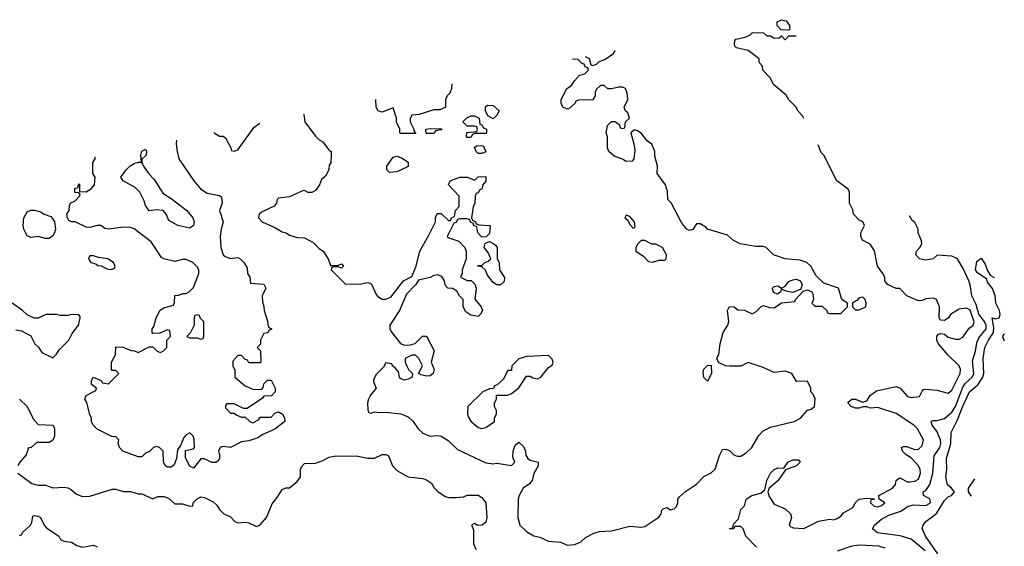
# Model space of a CAD drawing. Header units: inches. Extents: x 2348341 to 2479810, y 460419 to 613669.
# Tile 405 of 656: x 2383310 to 2388634, y 592915 to 595762. Entities that reach past the tile are written whole.
import ezdxf

# ---------------------------------------------------------------- set-up
doc = ezdxf.new("R2010")
doc.units = ezdxf.units.IN
doc.header["$MEASUREMENT"] = 0
doc.layers.add('C3589', color=7, linetype='Continuous')

msp = doc.modelspace()

# ---------------------------------------------------------------- linework, layer by layer
at = {"layer": 'C3589', "color": 2}
for points, elevation in [([(2387470, 595706), (2387427.3, 595707.3), (2387406, 595730), (2387406, 595750), (2387430, 595762), (2387455.3, 595755.3), (2387472, 595730), (2387474, 595710)], 118), ([(2385870, 595226), (2385842, 595242), (2385828.4, 595268.4), (2385828.4, 595291.6), (2385840.4, 595299.6), (2385870, 595298), (2385902, 595270), (2385890, 595246)], 122), ([(2385730, 595126), (2385726, 595130), (2385727.3, 595152.7), (2385782, 595158), (2385786, 595170), (2385782, 595182), (2385770, 595186), (2385730, 595186), (2385706, 595210), (2385728.4, 595231.6), (2385750, 595242), (2385770, 595242), (2385794, 595230), (2385798, 595198), (2385810, 595194), (2385818, 595178), (2385834, 595170), (2385834, 595150), (2385830, 595146), (2385770, 595146), (2385758, 595142), (2385750, 595126)], 122), ([(2385550, 595146), (2385507.3, 595147.3), (2385506, 595170), (2385530, 595174), (2385592.7, 595172.7), (2385590, 595166), (2385558, 595162)], 122), ([(2385790, 595038), (2385778, 595050), (2385768.7, 595071.3), (2385780.4, 595079.6), (2385810, 595082), (2385818, 595078), (2385830, 595048), (2385810, 595038)], 122), ([(2384230, 594635.3), (2384166, 594650), (2384116.4, 594676.4), (2384102, 594710), (2384086, 594730), (2384050, 594734), (2384010, 594728), (2383990, 594758), (2383982.7, 594782.7), (2383959, 594830), (2383934.5, 594854.5), (2383869, 594890), (2383857.2, 594910), (2383885.2, 594950), (2383907.8, 594972.2), (2383930, 594984), (2383952, 594992), (2383968, 594992), (2383964.5, 595030), (2383970, 595051), (2383990, 595062), (2383996, 595050), (2383994.8, 595030), (2383971.3, 595008.7), (2383971, 594990), (2383978.8, 594970), (2384008.6, 594928.6), (2384038, 594898), (2384084.7, 594824.7), (2384130, 594795.5), (2384214, 594730), (2384246.8, 594690), (2384254, 594670), (2384250, 594648.7)], 114), ([(2385310, 594935.3), (2385295.3, 594950), (2385295.3, 594970), (2385330, 595018), (2385350, 595024.7), (2385375.3, 595015.3), (2385411.3, 594991.3), (2385411.1, 594968.9), (2385370, 594949), (2385350, 594939)], 122), ([(2383450, 594579.3), (2383410, 594589), (2383370, 594584), (2383350, 594594), (2383331.8, 594630), (2383329.6, 594650), (2383333.3, 594690), (2383350, 594724), (2383370, 594733), (2383392.7, 594732.7), (2383423.5, 594723.5), (2383442, 594710), (2383478, 594698), (2383487.7, 594687.7), (2383498.8, 594670), (2383503, 594630), (2383499.1, 594610), (2383490, 594594), (2383470, 594579.3)], 118), ([(2386590, 594706), (2386582, 594690), (2386598, 594678), (2386610, 594654), (2386630, 594634), (2386638, 594642), (2386635.3, 594670), (2386610, 594698)], 126), ([(2385890, 594328), (2385870, 594342), (2385840.2, 594380.2), (2385828.4, 594408.4), (2385810, 594426), (2385786, 594430), (2385790, 594434), (2385810, 594434), (2385826, 594450), (2385843.1, 594456.9), (2385858, 594470), (2385843.1, 594503.1), (2385822, 594530), (2385827.3, 594552.7), (2385840.4, 594559.6), (2385850, 594562), (2385874, 594550), (2385883.6, 594543.6), (2385891.3, 594530), (2385892, 594470), (2385902, 594450), (2385904.7, 594410), (2385931.6, 594368.4), (2385930, 594346), (2385910, 594328)], 122), ([(2386690, 594568), (2386670, 594568), (2386652, 594550), (2386642, 594530), (2386642, 594510), (2386683.6, 594483.6), (2386710, 594454), (2386730, 594452), (2386770, 594462), (2386790, 594462), (2386798, 594462), (2386806, 594470), (2386808, 594490), (2386786, 594530), (2386750, 594548), (2386728.9, 594548.9)], 126), ([(2383710, 594486), (2383690, 594486), (2383683.6, 594476.4), (2383682, 594470), (2383694, 594450), (2383722, 594442), (2383732.7, 594432.7), (2383751.6, 594431.6), (2383790, 594412), (2383810, 594414), (2383822, 594418), (2383826, 594430), (2383818, 594450), (2383786, 594470), (2383736.4, 594476.4)], 122), ([(2387490, 594288), (2387454.6, 594294.6), (2387430, 594306), (2387424.7, 594290), (2387410, 594279), (2387386.6, 594286.6), (2387381.2, 594310), (2387390, 594318.8), (2387410, 594322.8), (2387430, 594311.3), (2387450, 594322), (2387470, 594346.8), (2387490, 594355.5), (2387510, 594358.8), (2387531, 594351), (2387542, 594330), (2387534, 594306)], 122), ([(2387870, 594262), (2387850, 594258), (2387836.9, 594243.1), (2387814, 594230), (2387814, 594210), (2387830, 594194), (2387850, 594194), (2387870, 594202), (2387886, 594210), (2387888, 594230), (2387882, 594250)], 122), ([(2384270, 594166), (2384258, 594162), (2384254, 594150), (2384254, 594110), (2384232.7, 594067.3), (2384214, 594050), (2384230, 594042), (2384270, 594042), (2384290, 594034), (2384302, 594038), (2384306, 594050), (2384306, 594130), (2384287.3, 594147.3), (2384282, 594162)], 118), ([(2386170, 593946), (2386050, 593942), (2386010, 593928), (2385972, 593890), (2385970, 593866), (2385950, 593866), (2385923.6, 593816.4), (2385892.7, 593787.3), (2385878, 593782), (2385872.7, 593767.3), (2385850, 593766), (2385814, 593750), (2385734, 593670), (2385732, 593630), (2385738, 593610), (2385750, 593592), (2385790, 593558), (2385810, 593551.3), (2385830, 593558), (2385878, 593590), (2385878, 593610), (2385888, 593630), (2385888, 593650), (2385878, 593670), (2385878, 593690), (2385888, 593710), (2385888, 593732), (2385950, 593732), (2385970, 593742), (2386010, 593772), (2386050, 593834), (2386070, 593834), (2386085.4, 593825.4), (2386110, 593821), (2386128, 593830), (2386170, 593882), (2386190, 593894), (2386195.3, 593910), (2386190, 593926)], 126), ([(2387030, 593808), (2387010, 593828), (2387005.4, 593854.6), (2387010, 593872), (2387030, 593892), (2387050, 593894), (2387050.8, 593850)], 122)]:
    msp.add_lwpolyline(points, close=True, dxfattribs=dict(at, elevation=elevation))
for points, elevation in [([(2387550.5, 595228.1), (2387543.1, 595243.1), (2387518, 595270), (2387508.4, 595288.4), (2387468.9, 595328.9), (2387454.6, 595354.6), (2387388, 595410), (2387368.4, 595448.4), (2387328, 595490), (2387326, 595510), (2387308, 595530), (2387308, 595550), (2387250, 595595.3), (2387186, 595610), (2387178, 595618), (2387175.3, 595630), (2387178, 595650), (2387183.1, 595656.9), (2387232.7, 595667.3), (2387260.4, 595679.6), (2387272.7, 595692.7), (2387331.6, 595691.6), (2387350, 595674), (2387370, 595674), (2387390, 595662), (2387416.4, 595663.6), (2387430, 595674), (2387450, 595654), (2387470, 595674), (2387509.1, 595674)], 118), ([(2384845.4, 595251.3), (2384846, 595250), (2384851.3, 595210), (2384910, 595132), (2384930, 595112), (2384950, 595102), (2384979.6, 595059.6), (2384994, 595050), (2384994, 595030), (2384992, 594988), (2384983.6, 594976.4), (2384982, 594950), (2384963.6, 594916.4), (2384942, 594898), (2384930.9, 594869.1), (2384910, 594838), (2384890, 594828), (2384870, 594828), (2384850, 594838), (2384835.3, 594835.3), (2384770, 594805.2), (2384710, 594798), (2384702, 594790), (2384698, 594770), (2384686.8, 594753.2), (2384618, 594722), (2384604.7, 594710), (2384601, 594690), (2384622, 594670), (2384690, 594638.8), (2384730, 594614.8), (2384750.6, 594610.6), (2384770, 594598), (2384810, 594584.7), (2384850, 594582), (2384896.8, 594556.8), (2384930, 594524.7), (2384951.3, 594511.3), (2384978, 594470), (2384990, 594434), (2385030, 594434), (2385050, 594442), (2385062, 594430), (2385050, 594418), (2385030, 594426), (2385010, 594426), (2384998, 594422), (2384994, 594410), (2385070, 594334), (2385150, 594332), (2385190, 594342), (2385199.6, 594339.6), (2385212.7, 594332.7), (2385236.9, 594276.9), (2385246, 594266), (2385270, 594251.3), (2385290, 594251.3), (2385317.2, 594262.8), (2385386, 594350), (2385430, 594374), (2385454, 594430), (2385474, 594510), (2385523.1, 594596.9), (2385558, 594670), (2385558, 594690), (2385566, 594710), (2385570, 594714), (2385590, 594714), (2385630, 594674), (2385642, 594678), (2385646, 594690), (2385662, 594698), (2385666, 594730), (2385687.3, 594752.7), (2385687.3, 594807.3), (2385628.4, 594868.4), (2385638, 594890), (2385690, 594911.3), (2385731.1, 594911.1), (2385770, 594894), (2385790, 594912), (2385830, 594914), (2385831.1, 594888.9), (2385812.7, 594867.3), (2385811.6, 594848.4), (2385798, 594842), (2385790, 594826), (2385778, 594822), (2385772.7, 594807.3), (2385772, 594770), (2385762, 594750), (2385754, 594690), (2385758, 594678), (2385774, 594670), (2385778, 594658), (2385792.7, 594652.7), (2385854, 594650), (2385850, 594606), (2385832.7, 594587.3), (2385810, 594586), (2385788, 594610), (2385782, 594642), (2385766, 594650), (2385762, 594662), (2385750, 594666), (2385742, 594682), (2385730, 594686), (2385690, 594686), (2385678, 594682), (2385670, 594666), (2385658, 594662), (2385622, 594590), (2385630, 594582), (2385685.4, 594565.4), (2385718, 594530), (2385724.7, 594510), (2385724.7, 594470), (2385702, 594410), (2385702, 594390), (2385694, 594370), (2385730, 594352), (2385751.6, 594351.6), (2385771.6, 594331.6), (2385778, 594310), (2385771.6, 594251.6), (2385804.7, 594210), (2385812, 594190), (2385802, 594170), (2385790, 594158), (2385750, 594164), (2385722, 594182), (2385708.7, 594210), (2385708, 594250), (2385688, 594270), (2385674.6, 594294.6), (2385650, 594308), (2385626, 594310), (2385610, 594326), (2385608, 594350), (2385593.6, 594373.6), (2385570, 594382), (2385550, 594379), (2385530, 594369), (2385466, 594354), (2385452, 594330), (2385402, 594278), (2385364.7, 594190), (2385312, 594110), (2385312, 594090), (2385322, 594070), (2385370, 594012), (2385390, 594002), (2385423.6, 594003.6), (2385448.9, 594011.1), (2385489.1, 594050.9), (2385510.7, 594050.7), (2385551.1, 593971.1), (2385536, 593910), (2385550.8, 593870), (2385546, 593850), (2385530, 593837.2), (2385510, 593834), (2385481.2, 593841.2), (2385466, 593850), (2385488.7, 593890), (2385468, 593930), (2385450, 593948), (2385430, 593948), (2385394, 593930), (2385394, 593910), (2385404.7, 593884.7), (2385412, 593870), (2385434, 593850), (2385432, 593830), (2385410, 593819), (2385390, 593814), (2385370, 593822), (2385364, 593830), (2385358, 593858), (2385340.4, 593880.4), (2385326, 593890), (2385322, 593902), (2385290, 593906), (2385276.9, 593883.1), (2385236.9, 593843.1), (2385223.6, 593816.4), (2385223.6, 593803.6), (2385238, 593770), (2385207.5, 593732.5), (2385196, 593710), (2385191.3, 593690), (2385192.7, 593652.7), (2385198, 593638), (2385210, 593634), (2385230, 593642), (2385250, 593638), (2385290, 593640.7), (2385370.5, 593630.5), (2385410, 593614.8), (2385438, 593590), (2385464.7, 593550), (2385490, 593526), (2385530, 593511), (2385570, 593514.8), (2385590, 593511), (2385626.4, 593486.4), (2385678, 593438), (2385830, 593366), (2385870, 593361), (2385890, 593364.7), (2385970, 593352), (2385988, 593370), (2385977.2, 593397.2), (2385978.4, 593430), (2385990, 593462), (2386010, 593478), (2386033.7, 593453.7), (2386045.5, 593430), (2386047.7, 593407.7), (2386058, 593390), (2386070, 593381), (2386114, 593370), (2386114, 593350), (2386091.1, 593308.9), (2386081, 593270), (2386067.1, 593252.9), (2386032, 593230), (2386010.9, 593189.1), (2386006, 593170), (2386004, 593070), (2386014.8, 593030), (2386050, 592994.8), (2386090, 592971), (2386123.5, 592963.5), (2386170, 592942.8), (2386236.9, 592936.9), (2386270, 592922), (2386310, 592924.7), (2386343.1, 592936.9), (2386370, 592962), (2386414.6, 592985.4), (2386444.7, 592995.3), (2386510, 592998.8), (2386610, 593024), (2386670, 593018), (2386690, 593022), (2386766.6, 593073.4), (2386779, 593090), (2386782, 593110), (2386790, 593118), (2386810, 593124.7), (2386830, 593112), (2386850, 593118), (2386862, 593130), (2386868.7, 593150), (2386868.7, 593170), (2386878, 593182), (2386910, 593211.3), (2386969.1, 593250.9), (2387010, 593292), (2387050, 593312), (2387070, 593332), (2387093.6, 593406.4), (2387110, 593438), (2387130, 593441), (2387150, 593431), (2387172, 593410), (2387190, 593402.8), (2387210, 593402.8), (2387238.9, 593421.1), (2387269.2, 593450), (2387306.3, 593513.7), (2387330, 593538.8), (2387370, 593558.8), (2387498, 593590), (2387532.7, 593607.3), (2387569.3, 593650.7), (2387590, 593656), (2387608.7, 593670), (2387611.9, 593711.9), (2387599.3, 593739.3), (2387588.7, 593750), (2387588.7, 593770), (2387570, 593808), (2387510, 593806), (2387486, 593850), (2387450, 593862), (2387390, 593854), (2387330, 593882), (2387250, 593908), (2387210, 593888.7), (2387150, 593888.7), (2387126, 593890), (2387088.9, 593908.9), (2387079, 593930), (2387090, 593954), (2387097.2, 594010), (2387114, 594070), (2387139, 594110), (2387144, 594130), (2387138, 594190), (2387149, 594211), (2387174, 594210), (2387192.7, 594192.7), (2387230, 594192), (2387270, 594172), (2387290, 594182), (2387318, 594210), (2387330, 594216), (2387365.4, 594205.4), (2387390, 594204.7), (2387430, 594231.3), (2387502, 594238), (2387506, 594250), (2387546, 594294), (2387570, 594302), (2387594, 594290), (2387599.6, 594279.6), (2387602, 594250), (2387594, 594230), (2387610, 594214), (2387650, 594214), (2387674, 594190), (2387678, 594178), (2387690, 594174), (2387750, 594174), (2387786, 594210), (2387786, 594230), (2387763.1, 594243.1), (2387754, 594254), (2387738, 594310), (2387658, 594338), (2387616.4, 594376.4), (2387588, 594430), (2387566, 594450), (2387530, 594462), (2387450, 594469), (2387386, 594490), (2387346, 594530), (2387330, 594535.3), (2387290, 594535.3), (2387206, 594550), (2387170, 594568), (2387138, 594598), (2387030, 594628.7), (2387020.4, 594640.4), (2386990, 594658), (2386970, 594658), (2386950, 594628), (2386930, 594622), (2386918, 594630), (2386890, 594662), (2386832.1, 594772.1), (2386815.3, 594790), (2386812.9, 594832.9), (2386802, 594870), (2386758, 594930), (2386759, 594970), (2386744.7, 595024.7), (2386744, 595050), (2386728.9, 595088.9), (2386705.6, 595105.6), (2386670, 595148.7), (2386650, 595162), (2386634, 595166), (2386614, 595150), (2386631.1, 595091.1), (2386636, 595056), (2386630.9, 595009.1), (2386622, 594998), (2386590, 594995.3), (2386570, 595008.7), (2386524.7, 595024.7), (2386495.3, 595050), (2386488.7, 595070), (2386488.4, 595128.4), (2386482, 595150), (2386488, 595190), (2386510, 595212), (2386530, 595212), (2386552.7, 595192.7), (2386558, 595178), (2386570, 595174), (2386582, 595178), (2386586, 595210), (2386608, 595230), (2386598, 595258), (2386586, 595270), (2386578, 595290), (2386598, 595330), (2386595.3, 595364.7), (2386586, 595390), (2386570, 595398), (2386550, 595398), (2386510, 595388), (2386490, 595388), (2386470, 595406), (2386450, 595406), (2386430, 595386), (2386422, 595370), (2386422, 595350), (2386410, 595328), (2386332.7, 595327.3), (2386318, 595322), (2386314, 595310), (2386279.6, 595280.4), (2386270, 595278), (2386248, 595290), (2386238, 595310), (2386238, 595330), (2386268.7, 595390), (2386294.6, 595405.4), (2386310, 595432), (2386338, 595462), (2386366, 595470), (2386386, 595490), (2386382, 595502), (2386367.3, 595507.3), (2386362, 595522), (2386347.3, 595527.3), (2386330, 595546), (2386299.7, 595548.8)], 122), ([(2386368.4, 595562.8), (2386390, 595552), (2386398, 595518), (2386410, 595514), (2386430, 595522), (2386444, 595536), (2386473.6, 595546.4), (2386520.4, 595579.6), (2386528, 595590), (2386528.1, 595595.5)], 122), ([(2385647.3, 595415.3), (2385644.7, 595390), (2385636, 595364), (2385622, 595350), (2385612, 595330), (2385612, 595290), (2385584.7, 595275.3), (2385550, 595274), (2385471.1, 595248.9), (2385430, 595246), (2385422, 595230), (2385422, 595210), (2385442, 595170), (2385442, 595162), (2385452.7, 595147.3), (2385370, 595146), (2385366, 595150), (2385366, 595170), (2385348.4, 595208.4), (2385348, 595230), (2385330, 595286), (2385270, 595262), (2385248.9, 595268.9), (2385238, 595290), (2385236.6, 595331.3)], 122), ([(2384361.9, 595152.3), (2384362, 595150), (2384390, 595132), (2384410, 595132), (2384423.6, 595123.6), (2384454, 595066), (2384454, 595054), (2384470, 595052), (2384490, 595058), (2384578.6, 595181.4), (2384608.8, 595202.8)], 122), ([(2384157.4, 595110.5), (2384156, 595090), (2384161, 595050), (2384171.3, 595010), (2384251.3, 594890), (2384287.1, 594847.1), (2384323.5, 594823.5), (2384391.1, 594811.1), (2384402, 594802), (2384404.7, 594770), (2384391.3, 594730), (2384410.8, 594670), (2384398.8, 594630), (2384394.8, 594590), (2384398, 594530), (2384411.1, 594491.1), (2384422, 594482), (2384450, 594471.3), (2384490, 594476), (2384502, 594470), (2384522, 594450), (2384539.6, 594419.6), (2384542, 594390), (2384554, 594370), (2384558, 594338), (2384630, 594331.3), (2384642, 594310), (2384622, 594270), (2384623.6, 594236.4), (2384631.1, 594211.1), (2384631.3, 594190), (2384652.7, 594127.3), (2384652.7, 594112.7), (2384658, 594098), (2384674, 594090), (2384658, 594082), (2384651.6, 594068.4), (2384630, 594066), (2384612, 594030), (2384611.6, 594008.4), (2384594, 593990), (2384611.6, 593971.6), (2384614, 593910), (2384610, 593906), (2384550, 593906), (2384542, 593922), (2384527.3, 593927.3), (2384510, 593946), (2384490, 593946), (2384463.6, 593916.4), (2384462, 593890), (2384472.7, 593867.3), (2384474, 593830), (2384530, 593782), (2384570, 593764.7), (2384618, 593762), (2384627.3, 593772.7), (2384630, 593794), (2384650, 593814), (2384670, 593814), (2384692, 593770), (2384692, 593750), (2384671.1, 593728.9), (2384630, 593726), (2384623.6, 593716.4), (2384539.6, 593660.4), (2384520.4, 593660.4), (2384470, 593686), (2384430, 593686), (2384423.6, 593676.4), (2384423.6, 593663.6), (2384450, 593634), (2384470, 593634), (2384483.6, 593623.6), (2384510, 593614), (2384530, 593614), (2384554, 593590), (2384570, 593582), (2384602, 593598), (2384610, 593614), (2384670, 593614), (2384690, 593634), (2384710, 593642), (2384732, 593630), (2384742, 593610), (2384744.7, 593590), (2384690, 593548.7), (2384622, 593518), (2384598, 593502), (2384550, 593485.2), (2384510, 593479), (2384450, 593448.7), (2384410, 593455.3), (2384394, 593450), (2384384.7, 593430), (2384391.1, 593411.1), (2384391.3, 593390), (2384383.6, 593376.4), (2384371.1, 593368.9), (2384350, 593368.7), (2384310, 593388.7), (2384290, 593388.7), (2384250, 593338), (2384230, 593348.7), (2384207.3, 593392.7), (2384207.3, 593432.7), (2384250, 593442), (2384255.3, 593450), (2384254, 593494), (2384248, 593510), (2384230, 593528), (2384210, 593518), (2384196.9, 593503.1), (2384179.6, 593460.4), (2384163.6, 593436.4), (2384158, 593390), (2384145.4, 593354.6), (2384130, 593342), (2384110, 593342), (2384098, 593350), (2384088, 593370), (2384086, 593430), (2384066, 593450), (2384050, 593455.3), (2384034, 593450), (2384012.7, 593427.3), (2383990, 593418), (2383970, 593398), (2383950, 593398), (2383868, 593430), (2383849.1, 593449.1), (2383842, 593470), (2383846, 593490), (2383830, 593506), (2383808.4, 593508.4), (2383730, 593548), (2383708, 593570), (2383698, 593590), (2383698, 593610), (2383690, 593626), (2383673.2, 593693.2), (2383662, 593710), (2383668.9, 593731.1), (2383722, 593758), (2383726, 593770), (2383698, 593790), (2383698, 593810), (2383708, 593830), (2383751.6, 593811.6), (2383758, 593798), (2383790, 593794), (2383846, 593850), (2383830, 593866), (2383810, 593866), (2383806, 593870), (2383806, 593910), (2383828, 593950), (2383830, 593994), (2383871.6, 593991.6), (2383883.6, 593983.6), (2383912.7, 593972.7), (2383931.6, 593971.6), (2383950, 593962), (2384010, 593994), (2384030, 593994), (2384054, 593970), (2384070, 593962), (2384086, 593970), (2384106, 593990), (2384106, 594030), (2384126, 594050), (2384122, 594082), (2384110, 594086), (2384067.3, 594067.3), (2384030, 594066), (2384026, 594070), (2384026, 594090), (2384036.4, 594103.6), (2384048.7, 594150), (2384070, 594191.3), (2384090, 594204.7), (2384142, 594218), (2384147.3, 594232.7), (2384148.7, 594271.3), (2384170, 594272), (2384190, 594282), (2384210, 594282), (2384226, 594290), (2384250, 594314), (2384278, 594390), (2384278, 594410), (2384270, 594426), (2384246, 594450), (2384210, 594466), (2384190, 594466), (2384150, 594455.3), (2384090, 594468.7), (2384076.5, 594476.5), (2384021.3, 594561.3), (2383930, 594631.8), (2383910, 594638.4), (2383870, 594639.5), (2383790, 594629.3), (2383770, 594634), (2383748.9, 594648.9), (2383730, 594649), (2383690, 594639), (2383670, 594641.2), (2383610, 594668.7), (2383590, 594668.7), (2383576.4, 594676.4), (2383568, 594690), (2383566, 594710), (2383578, 594730), (2383580.4, 594759.6), (2383587.3, 594772.7), (2383610, 594782), (2383635.3, 594810), (2383636.4, 594816.4), (2383630, 594826), (2383608, 594828), (2383608.7, 594850), (2383626, 594854), (2383626, 594866), (2383634, 594874), (2383634, 594834), (2383670, 594831.3), (2383699, 594850), (2383714, 594870), (2383718, 594910), (2383706, 594930), (2383706, 594990), (2383718, 595010), (2383718, 595020.6)], 118), ([(2387295.1, 592910), (2387237.2, 592970), (2387222, 593010), (2387210, 593022), (2387178, 593022), (2387170, 593008.7), (2387149, 593010), (2387166, 593014), (2387170, 593034), (2387197.2, 593062.8), (2387210, 593114), (2387230, 593134), (2387239, 593170), (2387269.5, 593190.5), (2387317.2, 593202.8), (2387329.1, 593210.9), (2387339, 593221), (2387349.3, 593270), (2387370, 593310.8), (2387389.6, 593330.4), (2387410, 593338.8), (2387442, 593338), (2387464, 593370), (2387490, 593382.8), (2387522, 593382), (2387531, 593370), (2387511.3, 593350), (2387450.7, 593329.3), (2387410, 593269.3), (2387362, 593230), (2387356, 593210), (2387363.5, 593183.5), (2387390, 593142), (2387450, 593117.3), (2387477.3, 593090), (2387484, 593070), (2387471.3, 593030), (2387480.7, 593020.7), (2387494.4, 593014.4), (2387550, 593010.7), (2387629.5, 593050.5), (2387690, 593061), (2387710, 593058), (2387730, 593064.7), (2387750, 593078), (2387764.8, 593095.2), (2387815.1, 593124.9), (2387830, 593152), (2387849.4, 593170.6), (2387890, 593174.8), (2387932, 593172), (2387930.9, 593169.1), (2387927.3, 593167.3), (2387912.7, 593167.3), (2387911.3, 593150), (2387930, 593131.3), (2387950, 593128.4), (2387970, 593134.8), (2387989, 593150), (2387958, 593170), (2387955.3, 593190), (2388029.5, 593230), (2388045.1, 593250), (2388050, 593271.3), (2388060.2, 593279.8), (2388070, 593286), (2388110, 593264), (2388123, 593263), (2388150, 593266.4), (2388170, 593277.3), (2388180.5, 593310), (2388178.7, 593330), (2388170, 593349.2), (2388131.7, 593391.7), (2388104, 593410), (2388084, 593430), (2388078, 593450), (2388090, 593454.8), (2388106, 593454), (2388150, 593439.1), (2388170, 593440.5), (2388190, 593458.8), (2388196.9, 593490), (2388164.5, 593550), (2388144.5, 593570), (2388050, 593633.6), (2387950, 593665.2), (2387910, 593662), (2387890, 593668.7), (2387870, 593668.7), (2387850, 593662), (2387830, 593662), (2387806, 593670), (2387788, 593690), (2387790, 593694), (2387810, 593711.3), (2387830, 593711.3), (2387870, 593694), (2387890, 593702), (2387909.3, 593730.7), (2387943.7, 593756.3), (2388050, 593778.8), (2388070.7, 593770.7), (2388110, 593724), (2388130, 593719.1), (2388176, 593724), (2388190, 593754), (2388198, 593762), (2388210, 593764.7), (2388270, 593758.8), (2388330, 593742.8), (2388350, 593758.8), (2388396.2, 593850), (2388397, 593870), (2388389.3, 593890), (2388329.3, 593950), (2388279, 594010), (2388269.2, 594030), (2388269.1, 594050.9), (2388278, 594062), (2388290, 594064.7), (2388310, 594061), (2388330, 594046), (2388370, 594034), (2388390, 594034.8), (2388410, 594046), (2388444.9, 594095.1), (2388465.2, 594110), (2388471.8, 594128.2), (2388450, 594192.3), (2388430, 594202), (2388390, 594197), (2388344.7, 594170), (2388330, 594149), (2388310, 594135.3), (2388290, 594138), (2388282, 594150), (2388284, 594210), (2388268, 594250), (2388250, 594257.2), (2388210, 594253.2), (2388190, 594244), (2388170, 594242), (2388108, 594270), (2388070, 594308), (2388050, 594308.7), (2388002, 594330), (2387988, 594350), (2387988, 594370), (2387978, 594390), (2387949, 594430), (2387932.9, 594512.9), (2387909.1, 594549.1), (2387868, 594570), (2387858, 594590), (2387858, 594610), (2387878, 594650), (2387868.4, 594668.4), (2387850, 594678), (2387818, 594710), (2387814.6, 594734.6), (2387798, 594770), (2387798, 594830), (2387790, 594846), (2387728, 594890), (2387658, 595030), (2387644.7, 595044.7), (2387628.2, 595084.9)], 118), ([(2388206.6, 592890), (2388130, 592953.3), (2388070.9, 592970.9), (2387948.4, 592988.4), (2387922, 593010), (2387932.7, 593030), (2387970, 593061.6), (2388010, 593082.6), (2388075.4, 593104.6), (2388110, 593130.7), (2388141.2, 593138.8), (2388210, 593136.3), (2388234.5, 593150), (2388231.5, 593171.5), (2388198, 593190), (2388195.3, 593210), (2388210, 593217.3), (2388232.3, 593250), (2388247, 593310), (2388255.5, 593404.5), (2388285.2, 593450), (2388291.6, 593470), (2388289.3, 593490), (2388270, 593538), (2388244, 593570), (2388238, 593590), (2388250, 593596), (2388270, 593596), (2388310, 593606.8), (2388350, 593640.4), (2388370, 593670.4), (2388410, 593774.9), (2388423.9, 593796.1), (2388459.7, 593830), (2388469.7, 593850), (2388462.3, 593917.7), (2388478.5, 593970), (2388485.6, 594014.4), (2388497.4, 594042.6), (2388535.8, 594090), (2388536.5, 594110), (2388527, 594130), (2388496.2, 594170), (2388482.8, 594222.8), (2388458.3, 594270), (2388450, 594328.7), (2388442, 594350), (2388413.9, 594413.9), (2388381.2, 594470), (2388350, 594483.7), (2388271.1, 594488.9), (2388250, 594469), (2388210, 594462), (2388175.3, 594470), (2388155.3, 594490), (2388159, 594510), (2388178, 594530), (2388188, 594550), (2388187.3, 594567.3), (2388168.9, 594608.9), (2388168, 594630), (2388150, 594666), (2388136.4, 594676.4), (2388122.5, 594701)], 114), ([(2388274, 592874), (2388207.6, 592970), (2388189.5, 593010.5), (2388195.1, 593030), (2388209.3, 593050), (2388267.7, 593092.3), (2388310, 593163), (2388330, 593181.6), (2388349, 593190), (2388365.2, 593210), (2388349, 593230), (2388327.1, 593247.1), (2388318.5, 593290), (2388322.7, 593330), (2388321.1, 593390), (2388344.8, 593470), (2388346.9, 593530), (2388382, 593598), (2388410, 593673), (2388446.9, 593750), (2388491.8, 593788.2), (2388518.9, 593830), (2388524, 593850), (2388520.5, 593930), (2388529.8, 593990), (2388548, 594030), (2388576.2, 594070), (2388577.7, 594097.7), (2388569.3, 594150), (2388585.4, 594145.4), (2388606, 594150), (2388612.1, 594167.9), (2388608.7, 594190), (2388589.2, 594230), (2388584, 594270), (2388570, 594308), (2388543.1, 594343.1), (2388539, 594359), (2388490, 594393.2), (2388478, 594410), (2388485.6, 594454.4), (2388509.9, 594471.9), (2388513.2, 594467.1), (2388530, 594441), (2388543.4, 594403.4), (2388559.6, 594379.6), (2388580.1, 594368.7)], 110), ([(2383290, 594084.7), (2383319.6, 594079.6), (2383370, 594052), (2383392, 594010), (2383411.1, 593991.1), (2383430, 593962), (2383490, 593934), (2383510, 593954), (2383523.1, 593976.9), (2383575.3, 594030), (2383594, 594066), (2383628, 594110), (2383638, 594150), (2383638, 594158), (2383630, 594166), (2383590, 594168), (2383570, 594162), (2383530, 594162), (2383508.4, 594168.4), (2383451.6, 594168.4), (2383410, 594148), (2383388.4, 594148.4), (2383350, 594166), (2383326, 594190), (2383269.2, 594229.2)], 122), ([(2388634.3, 594063.5), (2388624.9, 594050), (2388634.3, 594025.4)], 110), ([(2383310, 593711.3), (2383351, 593670), (2383383.6, 593603.6), (2383410, 593574), (2383492, 593570), (2383498, 593550), (2383498, 593510), (2383490, 593488), (2383470, 593475.3), (2383403.6, 593476.4), (2383371.6, 593448.4), (2383354, 593446), (2383354, 593434), (2383344.7, 593410), (2383311.3, 593370), (2383301, 593350)], 118), ([(2383301, 593310), (2383375.3, 593255.3), (2383410, 593246), (2383450, 593244.7), (2383490, 593231), (2383550, 593234), (2383570, 593230.7), (2383590, 593220.7), (2383617.5, 593197.5), (2383650, 593184), (2383690, 593186), (2383810, 593224.7), (2383830, 593224.7), (2383870, 593211.3), (2383910, 593211.3), (2383950, 593198), (2383970, 593198), (2384030, 593172), (2384056.4, 593183.6), (2384090, 593184.7), (2384115.3, 593175.3), (2384150, 593144.7), (2384190, 593144.7), (2384230, 593132), (2384246, 593134), (2384248, 593150), (2384269.1, 593170.9), (2384290, 593182), (2384310, 593178), (2384356, 593156), (2384376.9, 593136.9), (2384390, 593114), (2384414, 593090), (2384450, 593074), (2384474, 593050), (2384490, 593042), (2384530, 593044.7), (2384550, 593041), (2384590, 593022), (2384610, 593031.3), (2384644, 593070), (2384674.6, 593145.4), (2384702, 593178), (2384730, 593222), (2384750, 593232), (2384770, 593232), (2384810, 593264.7), (2384828.7, 593290), (2384828.7, 593330), (2384834.6, 593345.4), (2384850, 593362), (2384910, 593364.7), (2384950, 593378), (2384983.2, 593396.8), (2385010, 593402.8), (2385130, 593404), (2385190, 593390.8), (2385229.1, 593390.9), (2385270, 593410.8), (2385290.9, 593410.9), (2385304.7, 593404.7), (2385326, 593350), (2385350, 593324.7), (2385410, 593291.3), (2385490, 593282), (2385510, 593274), (2385536.9, 593256.9), (2385551.6, 593231.6), (2385571.6, 593211.6), (2385610, 593184.7), (2385630, 593178), (2385670, 593178), (2385710, 593182), (2385730, 593191.3), (2385790, 593191), (2385810, 593178), (2385830.8, 593150), (2385836, 593070), (2385830, 593046), (2385811.6, 593028.4), (2385788, 593028), (2385770, 593038), (2385754, 593030), (2385763.6, 593003.6), (2385764.7, 592930), (2385776.9, 592896.9)], 118), ([(2388472.2, 593280.5), (2388438.9, 593230), (2388438, 593210), (2388455.9, 593186.2)], 110), ([(2383310, 592974), (2383322, 592978), (2383326, 592990), (2383368, 593030), (2383376.4, 593043.6), (2383382, 593078), (2383390, 593082), (2383410, 593078), (2383422, 593070), (2383442, 593030), (2383455.3, 593015.3), (2383522, 592970), (2383531.6, 592951.6), (2383550, 592942), (2383590, 592938), (2383619.8, 592919.8), (2383650, 592911), (2383710, 592922), (2383730, 592912)], 114), ([(2387990, 592905.2), (2387955.3, 592915.3), (2387850, 592922), (2387810, 592915.1), (2387730, 592889.3)], 118)]:
    msp.add_lwpolyline(points, dxfattribs=dict(at, elevation=elevation))

doc.saveas('drawing.dxf')
